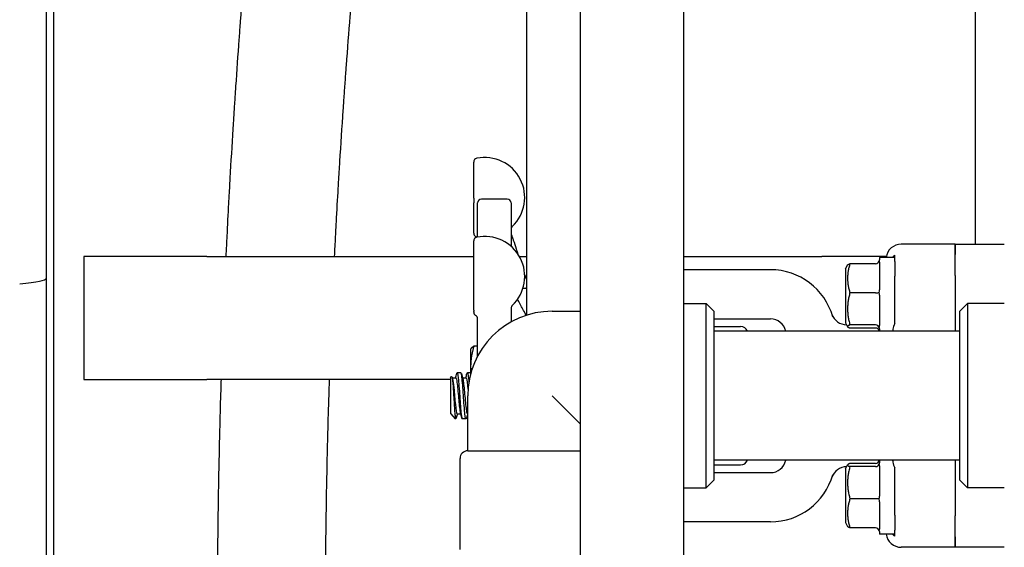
# Model space of a CAD drawing. Header units: inches. Extents: x 24 to 1128, y -58 to 748.
# Tile 341 of 656: x 481 to 489, y 670 to 674. Entities that reach past the tile are written whole.
import ezdxf

# ---------------------------------------------------------------- set-up
doc = ezdxf.new("R2010")
doc.units = ezdxf.units.IN
doc.header["$LTSCALE"] = 32
doc.header["$MEASUREMENT"] = 0
doc.layers.add('Dimension (ANSI)', color=7, linetype='Continuous', lineweight=25)
doc.layers.add('Visible (ANSI)', color=7, linetype='Continuous', lineweight=30)
doc.styles.add('Note Text (ANSI)', font='tahoma.ttf')
doc.dimstyles.new('SB Fraction-16 (ANSI)', dxfattribs={"dimscale": 32, "dimtxt": 0.125, "dimasz": 0.098425, "dimexe": 0.125, "dimexo": 0.0625, "dimgap": 0.031496, "dimtad": 0, "dimtih": 1, "dimtoh": 1, "dimdec": 4, "dimrnd": 1e-08, "dimzin": 0, "dimdsep": 46, "dimlunit": 5, "dimtxsty": 'Note Text (ANSI)', "dimcen": 0.09, "dimdle": 0.393701, "dimclrd": 256, "dimclre": 256, "dimclrt": 256, "dimadec": 0, "dimazin": 3, "dimtfac": 0.96, "dimtofl": 0, "dimtmove": 0, "dimatfit": 3, "dimfxl": 1, "dimfrac": 2, "dimtolj": 1, "dimtzin": 12, "dimlwd": -1, "dimlwe": -1, "dimarcsym": 0})

# ---------------------------------------------------------------- blocks, each defined once
blk = doc.blocks.new('*D19')
at = {"layer": 'Defpoints', "color": 0, "transparency": 16777216}
for p in [(494.2806, 695.4398), (330.5011, 563.4398), (494.2806, 563.4398)]:
    blk.add_point(p, dxfattribs=at)
at = {"layer": 'Dimension (ANSI)', "transparency": 16777216}
for p, q in [((492.2806, 695.4398), (326.5011, 695.4398)), ((330.5011, 692.2902), (330.5011, 632.5309)), ((330.5011, 566.5894), (330.5011, 626.3486)), ((492.2806, 563.4398), (326.5011, 563.4398))]:
    blk.add_line(p, q, dxfattribs=at)
for points in [[(329.9762, 692.2902), (331.026, 692.2902), (330.5011, 695.4398)], [(329.9762, 566.5894), (331.026, 566.5894), (330.5011, 563.4398)]]:
    blk.add_solid(points, dxfattribs=at)
at = {"layer": 'Dimension (ANSI)', "transparency": 16777216, "insert": (326.4205, 631.5231), "char_height": 4, "attachment_point": 1, "style": 'Note Text (ANSI)'}
blk.add_mtext('\\A1;132', dxfattribs=at)

msp = doc.modelspace()

# ---------------------------------------------------------------- linework, layer by layer
at = {"layer": 'Visible (ANSI)'}
for p, q in [((485.19159, 684.36904), (485.19159, 609.00428)), ((486.03159, 684.36904), (486.03159, 609.00428)), ((480.91136, 662.47849), (480.91136, 678.25228)), ((484.75409, 674.99404), (484.75409, 671.77368)), ((488.40159, 674.87529), (488.40159, 672.35154)), ((480.84886, 674.40889), (480.84886, 674.06527)), ((480.84886, 674.06527), (480.84886, 672.59431)), ((484.32534, 672.7267), (484.32534, 673.01954)), ((484.32534, 672.7267), (484.32534, 672.68813)), ((484.32534, 672.44116), (484.32534, 672.68813)), ((484.35659, 672.4096), (484.35659, 672.68779)), ((484.59784, 672.71904), (484.38784, 672.71904)), ((484.62909, 672.68779), (484.62909, 672.33477)), ((480.84886, 672.5943), (480.84886, 665.91028)), ((484.32534, 671.81472), (484.32534, 672.37777)), ((488.23909, 672.35154), (487.80119, 672.35154)), ((488.23909, 672.26676), (488.23909, 672.35154)), ((488.23909, 672.35154), (488.63909, 672.35154)), ((488.23909, 672.35154), (488.23909, 672.26676)), ((482.15563, 672.25228), (481.15563, 672.25228)), ((481.15563, 672.25228), (481.15563, 671.25228)), ((482.15563, 672.25228), (484.32534, 672.25228)), ((484.6969, 672.25228), (484.75409, 672.25228)), ((486.03159, 672.25228), (487.15563, 672.25228)), ((487.67924, 672.25228), (487.15563, 672.25228)), ((487.74909, 672.24404), (487.74909, 672.26207)), ((488.23909, 672.09631), (488.23909, 672.26676)), ((488.23909, 672.09631), (488.23909, 672.26676)), ((487.34909, 672.15029), (487.36519, 672.1825)), ((487.59284, 672.19317), (487.38405, 672.19317)), ((487.62409, 672.24404), (487.62409, 672.22359)), ((487.74909, 672.24404), (487.62409, 672.24404)), ((487.62409, 672.20444), (487.62409, 671.98128)), ((487.74909, 672.21726), (487.74909, 672.24404)), ((487.74909, 672.21228), (487.74909, 672.21726)), ((487.74909, 672.21228), (487.74909, 672.09109)), ((486.73909, 672.14404), (486.03159, 672.14404)), ((487.34909, 672.15029), (487.34909, 671.71279)), ((487.74909, 671.70587), (487.74909, 672.09109)), ((488.23909, 672.09631), (488.23909, 671.64404)), ((488.23909, 672.09631), (488.23909, 671.64404)), ((484.72587, 671.99404), (484.74784, 671.99404)), ((487.59284, 671.9567), (487.38405, 671.9567)), ((487.62409, 671.93613), (487.62409, 671.68923)), ((486.03159, 671.86904), (486.21409, 671.86904)), ((486.21409, 670.36904), (486.21409, 671.86904)), ((486.27659, 671.80654), (486.21409, 671.86904)), ((488.27659, 671.80654), (488.33909, 671.86904)), ((488.33909, 671.86904), (488.33909, 670.36904)), ((488.63909, 671.86904), (488.33909, 671.86904)), ((484.32534, 671.81472), (484.32534, 671.80327)), ((484.32534, 671.79939), (484.32534, 671.80327)), ((484.62909, 671.8319), (484.62909, 671.7194)), ((484.96409, 671.80654), (485.19159, 671.80654)), ((486.27659, 671.80654), (486.27659, 670.43154)), ((488.27659, 670.43154), (488.27659, 671.80654)), ((484.35659, 671.44091), (484.35659, 671.74986)), ((486.27659, 671.74404), (486.73909, 671.74404)), ((487.34909, 671.71279), (487.36519, 671.68059)), ((487.35674, 671.69654), (487.35722, 671.69654)), ((487.59284, 671.69507), (487.38405, 671.69507)), ((486.27659, 671.68154), (486.49404, 671.68154)), ((488.27659, 671.64404), (486.27659, 671.64404)), ((487.59284, 671.66991), (487.38405, 671.66991)), ((487.62409, 671.66323), (487.62409, 671.64404)), ((484.30047, 671.49404), (484.30282, 671.49908)), ((484.30047, 671.49404), (484.30047, 671.35677)), ((484.32752, 671.52421), (484.35659, 671.52421)), ((484.2213, 671.30654), (484.19041, 671.30654)), ((484.30047, 671.30654), (484.27374, 671.30654)), ((484.30047, 671.35677), (484.30047, 671.29865)), ((481.15563, 671.25228), (482.15563, 671.25228)), ((484.13797, 671.25228), (482.15563, 671.25228)), ((484.13797, 671.266), (484.14616, 671.27486)), ((484.13797, 671.266), (484.13797, 670.97212)), ((484.15097, 671.26487), (484.17963, 671.26487)), ((484.2343, 671.26487), (484.26297, 671.26487)), ((484.27659, 670.67154), (484.27659, 671.11904)), ((484.96409, 671.11904), (485.19159, 670.89154)), ((484.13837, 670.97165), (484.17543, 670.93154)), ((484.19041, 670.97321), (484.21907, 670.97321)), ((484.27374, 670.97321), (484.27659, 670.97321)), ((484.17543, 670.93154), (484.17543, 670.94088)), ((484.17963, 670.93154), (484.17543, 670.93154)), ((484.26297, 670.93154), (484.23208, 670.93154)), ((484.27659, 670.67154), (485.19159, 670.67154)), ((484.21409, 669.86904), (484.21409, 670.60904)), ((488.27659, 670.59404), (486.27659, 670.59404)), ((487.59284, 670.56817), (487.38405, 670.56817)), ((487.62409, 670.59404), (487.62409, 670.57485)), ((488.23909, 670.59404), (488.23909, 670.14177)), ((488.23909, 670.59404), (488.23909, 670.14177)), ((486.27659, 670.55654), (486.49404, 670.55654)), ((486.27659, 670.49404), (486.73909, 670.49404)), ((487.34909, 670.52529), (487.36519, 670.5575)), ((487.34909, 670.52529), (487.34909, 670.08779)), ((487.35674, 670.54154), (487.35722, 670.54154)), ((487.59284, 670.54301), (487.38405, 670.54301)), ((487.62409, 670.54886), (487.62409, 670.30195)), ((487.74909, 670.14699), (487.74909, 670.53221)), ((486.27659, 670.43154), (486.21409, 670.36904)), ((488.27659, 670.43154), (488.33909, 670.36904)), ((486.03159, 670.36904), (486.21409, 670.36904)), ((488.63909, 670.36904), (488.33909, 670.36904)), ((487.59284, 670.28138), (487.38405, 670.28138)), ((487.62409, 670.2568), (487.62409, 670.03364)), ((486.73909, 670.09404), (486.03159, 670.09404)), ((487.34909, 670.08779), (487.36519, 670.05559)), ((487.74909, 670.14699), (487.74909, 670.0258)), ((488.23909, 669.97132), (488.23909, 670.14177)), ((488.23909, 669.97132), (488.23909, 670.14177)), ((487.59284, 670.04491), (487.38405, 670.04491)), ((487.62409, 670.01449), (487.62409, 669.99404)), ((487.74909, 670.02082), (487.74909, 670.0258)), ((487.74909, 669.99404), (487.74909, 670.02082)), ((487.74909, 669.99404), (487.62409, 669.99404)), ((487.74909, 669.97601), (487.74909, 669.99404)), ((488.23909, 669.88654), (488.23909, 669.97132)), ((488.23909, 669.97132), (488.23909, 669.88654)), ((488.23909, 669.88654), (487.80119, 669.88654)), ((488.63909, 669.88654), (488.23909, 669.88654))]:
    msp.add_line(p, q, dxfattribs=at)
for centre, radius, start, end in [((484.35659, 673.01954), 0.03125, 101.536959, 180), ((484.41534, 672.73173), 0.325, 313.449842, 101.536959), ((484.38784, 672.68779), 0.03125, 90, 180), ((484.59784, 672.68779), 0.03125, 0, 90), ((484.66034, 672.4731), 0.03125, 133.449842, 180), ((484.35659, 672.44116), 0.03125, 180, 240), ((484.35659, 672.37777), 0.03125, 101.536959, 180), ((484.32534, 672.38703), 0.03125, 42.056698, 60), ((484.41534, 672.08996), 0.325, 313.449842, 101.536959), ((486.73909, 671.61904), 0.525, 15.803055, 90), ((484.74784, 671.96279), 0.03125, 78.463041, 90), ((484.66034, 671.83133), 0.03125, 133.449842, 180), ((484.96409, 671.11904), 0.6875, 90, 180), ((484.35659, 671.79939), 0.03125, 180, 240), ((484.32534, 671.74526), 0.03125, 0, 60), ((487.35674, 671.82154), 0.125, 198.15197, 270), ((486.73909, 671.61904), 0.125, 11.536959, 90), ((486.49404, 671.61904), 0.0625, 23.578178, 90), ((484.27659, 670.60904), 0.0625, 90, 180), ((486.49404, 670.61904), 0.0625, 270, 336.421821), ((486.73909, 670.61904), 0.125, 270, 348.463041), ((487.35674, 670.41654), 0.125, 90, 161.84803), ((486.73909, 670.61904), 0.525, 270, 344.196945)]:
    msp.add_arc(centre, radius, start, end, dxfattribs=at)
for centre, major_axis, ratio, start_param, end_param in [((487.80176, 672.22606), (-0.06457, 0.10779), 0.9948398, 5.7457619, 7.172791), ((487.59284, 672.22587), (0, -0.0327), 0.9555533, 0, 1.2241495), ((478.84886, 672.07348), (-2, 0), 0.0478289, 2.6741063, 3.1415927), ((487.59284, 671.95985), (0.03125, 0), 0.1006388, 4.712389, 5.9365385), ((487.59284, 671.66551), (0.03125, 0), 0.9458753, 0.3466468, 1.5707963), ((487.59284, 671.63721), (0, 0.0327), 0.9555533, 5.0590358, 6.2831853), ((487.71917, 671.93154), (0, 0.375), 0.0524078, 3.8387558, 3.8611847), ((487.59284, 670.60087), (0, -0.0327), 0.9555533, 0, 1.2241495), ((487.71917, 670.30654), (0, 0.375), 0.0524078, 5.5635932, 5.5860222), ((487.59284, 670.57257), (0.03125, 0), 0.9458753, 4.712389, 5.9365385), ((487.59284, 670.27824), (0.03125, 0), 0.1006388, 0.3466468, 1.5707963), ((487.59284, 670.01221), (0, 0.0327), 0.9555533, 5.0590358, 6.2831853), ((487.80176, 670.01202), (-0.06457, -0.10779), 0.9948398, 5.3935797, 6.8206087)]:
    msp.add_ellipse(centre, major_axis=major_axis, ratio=ratio, start_param=start_param, end_param=end_param, dxfattribs=at)
for points, knots in [([(483.19441, 672.25228), (483.19707, 672.30603), (483.19979, 672.35967), (483.20258, 672.4132), (483.20388, 672.43819), (483.2052, 672.46317), (483.20653, 672.48813), (483.2073, 672.50253), (483.20807, 672.51693), (483.20885, 672.53132), (483.21389, 672.62461), (483.21913, 672.71761), (483.22455, 672.81024), (483.22547, 672.82581), (483.22638, 672.84137), (483.22731, 672.85692), (483.23061, 672.91255), (483.23397, 672.96803), (483.2374, 673.02336), (483.24611, 673.16376), (483.25525, 673.30345), (483.26477, 673.44201), (483.26598, 673.45961), (483.26719, 673.47719), (483.26842, 673.49475), (483.27136, 673.53702), (483.27433, 673.57919), (483.27734, 673.62124), (483.28044, 673.66454), (483.28357, 673.70777), (483.28675, 673.7509), (483.2881, 673.76934), (483.28947, 673.78777), (483.29084, 673.80619), (483.30081, 673.94017), (483.31113, 674.07313), (483.32173, 674.20455), (483.32549, 674.25122), (483.3293, 674.29789), (483.33315, 674.34449), (483.33339, 674.34731), (483.33362, 674.35012), (483.33385, 674.35294), (483.33549, 674.3727), (483.33713, 674.39243), (483.33878, 674.41213), (483.34536, 674.49066), (483.35202, 674.56861), (483.35874, 674.64565), (483.36049, 674.66578), (483.36225, 674.68585), (483.36401, 674.70585), (483.36595, 674.72781), (483.36788, 674.74969), (483.36982, 674.77148), (483.37721, 674.85448), (483.38479, 674.93796), (483.39246, 675.02083), (483.39837, 675.08477), (483.40434, 675.14835), (483.41031, 675.21112), (483.41225, 675.23159), (483.4142, 675.25198), (483.41615, 675.27227), (483.41768, 675.28822), (483.41921, 675.3041), (483.42073, 675.31991), (483.42598, 675.37425), (483.4313, 675.42876), (483.43666, 675.4831), (483.43867, 675.5035), (483.44069, 675.52388), (483.44271, 675.54421), (483.45289, 675.6467), (483.46316, 675.74809), (483.47327, 675.84632), (483.47872, 675.89933), (483.48423, 675.95245), (483.48976, 676.0053), (483.49181, 676.02496), (483.49387, 676.04458), (483.49592, 676.06414), (483.50269, 676.12847), (483.50945, 676.19222), (483.51613, 676.25479), (483.51816, 676.27375), (483.52018, 676.29261), (483.52219, 676.31134), (483.52347, 676.32327), (483.52475, 676.33515), (483.52602, 676.34698), (483.53333, 676.41499), (483.5407, 676.48299), (483.54801, 676.55013), (483.55454, 676.61005), (483.56102, 676.66929), (483.56739, 676.72731), (483.56926, 676.74437), (483.57112, 676.76133), (483.57297, 676.77816), (483.57439, 676.79108), (483.57581, 676.80393), (483.57721, 676.8167), (483.5821, 676.86118), (483.58698, 676.9055), (483.59182, 676.94942), (483.59357, 676.96533), (483.59532, 676.98118), (483.59706, 676.99697), (483.60662, 677.08383), (483.61596, 677.16875), (483.62487, 677.25036), (483.62906, 677.28876), (483.6332, 677.32679), (483.63726, 677.36434), (483.63867, 677.37737), (483.64007, 677.39035), (483.64146, 677.40327), (483.64707, 677.45527), (483.65251, 677.50627), (483.65776, 677.55602), (483.65896, 677.56738), (483.66015, 677.57868), (483.66132, 677.58992), (483.6632, 677.60784), (483.66506, 677.62559), (483.66688, 677.64316), (483.67633, 677.73435), (483.68511, 677.82181), (483.69299, 677.90444), (483.69374, 677.91236), (483.69449, 677.92024), (483.69523, 677.92807), (483.69718, 677.94884), (483.69908, 677.96929), (483.70091, 677.9894), (483.70311, 678.01354), (483.70523, 678.03725), (483.70725, 678.06051), (483.70778, 678.06662), (483.7083, 678.07269), (483.70882, 678.07874), (483.71503, 678.15115), (483.72031, 678.21909), (483.72453, 678.28205), (483.72568, 678.29933), (483.72676, 678.31623), (483.72776, 678.33276), (483.72793, 678.33557), (483.72809, 678.33837), (483.72826, 678.34116), (483.73047, 678.37874), (483.73225, 678.41432), (483.73356, 678.44779), (483.73362, 678.44924), (483.73368, 678.45069), (483.73373, 678.45213), (483.73459, 678.4745), (483.73523, 678.49591), (483.73566, 678.51634), (483.73655, 678.55909), (483.73649, 678.59765), (483.73542, 678.63181), (483.7354, 678.63241), (483.73538, 678.63301), (483.73536, 678.63361), (483.73474, 678.6527), (483.7338, 678.67039), (483.73254, 678.68663), (483.73219, 678.69116), (483.73181, 678.69558), (483.73141, 678.69989), (483.73129, 678.70113), (483.73117, 678.70235), (483.73105, 678.70357), (483.7274, 678.74071), (483.7218, 678.76928), (483.7142, 678.78903), (483.71391, 678.78979), (483.71361, 678.79054), (483.71332, 678.79128), (483.71277, 678.79262), (483.71221, 678.79392), (483.71165, 678.79518), (483.70364, 678.81296), (483.69362, 678.8219), (483.68175, 678.8219)], [0.7721203, 0.7721203, 0.7721203, 0.7721203, 0.77524493, 0.77524493, 0.77524493, 0.77670389, 0.77670389, 0.77670389, 0.77754598, 0.77754598, 0.77754598, 0.78300519, 0.78300519, 0.78300519, 0.78392295, 0.78392295, 0.78392295, 0.7872062, 0.7872062, 0.7872062, 0.79553825, 0.79553825, 0.79553825, 0.79659646, 0.79659646, 0.79659646, 0.79914425, 0.79914425, 0.79914425, 0.80176831, 0.80176831, 0.80176831, 0.80289071, 0.80289071, 0.80289071, 0.81105861, 0.81105861, 0.81105861, 0.81395939, 0.81395939, 0.81395939, 0.8141348, 0.8141348, 0.8141348, 0.81536568, 0.81536568, 0.81536568, 0.82027361, 0.82027361, 0.82027361, 0.82155601, 0.82155601, 0.82155601, 0.82296387, 0.82296387, 0.82296387, 0.82832708, 0.82832708, 0.82832708, 0.83246542, 0.83246542, 0.83246542, 0.83381561, 0.83381561, 0.83381561, 0.83487689, 0.83487689, 0.83487689, 0.83852348, 0.83852348, 0.83852348, 0.83989269, 0.83989269, 0.83989269, 0.84679304, 0.84679304, 0.84679304, 0.85051738, 0.85051738, 0.85051738, 0.85190242, 0.85190242, 0.85190242, 0.856456, 0.856456, 0.856456, 0.85783579, 0.85783579, 0.85783579, 0.85871454, 0.85871454, 0.85871454, 0.8637675, 0.8637675, 0.8637675, 0.86827678, 0.86827678, 0.86827678, 0.86960239, 0.86960239, 0.86960239, 0.87061928, 0.87061928, 0.87061928, 0.87415995, 0.87415995, 0.87415995, 0.87544234, 0.87544234, 0.87544234, 0.88249686, 0.88249686, 0.88249686, 0.88581647, 0.88581647, 0.88581647, 0.88696888, 0.88696888, 0.88696888, 0.89160872, 0.89160872, 0.89160872, 0.89266885, 0.89266885, 0.89266885, 0.89436065, 0.89436065, 0.89436065, 0.90314114, 0.90314114, 0.90314114, 0.90398272, 0.90398272, 0.90398272, 0.90621463, 0.90621463, 0.90621463, 0.90889274, 0.90889274, 0.90889274, 0.90959572, 0.90959572, 0.90959572, 0.91801935, 0.91801935, 0.91801935, 0.920331, 0.920331, 0.920331, 0.92072419, 0.92072419, 0.92072419, 0.92602383, 0.92602383, 0.92602383, 0.92625366, 0.92625366, 0.92625366, 0.92981445, 0.92981445, 0.92981445, 0.93726456, 0.93726456, 0.93726456, 0.93739596, 0.93739596, 0.93739596, 0.94157845, 0.94157845, 0.94157845, 0.94274587, 0.94274587, 0.94274587, 0.94308039, 0.94308039, 0.94308039, 0.95329422, 0.95329422, 0.95329422, 0.95368867, 0.95368867, 0.95368867, 0.95440811, 0.95440811, 0.95440811, 0.96458913, 0.96458913, 0.96458913, 0.96458913]), ([(482.31302, 672.25228), (482.31382, 672.26915), (482.31461, 672.28601), (482.31542, 672.30286), (482.31656, 672.32687), (482.31772, 672.35087), (482.31889, 672.37484), (482.31957, 672.38868), (482.32025, 672.4025), (482.32093, 672.41632), (482.32536, 672.50591), (482.32996, 672.59516), (482.33471, 672.68399), (482.33551, 672.69892), (482.33632, 672.71384), (482.33712, 672.72875), (482.34002, 672.78208), (482.34296, 672.83526), (482.34597, 672.88827), (482.35358, 673.02279), (482.36156, 673.15638), (482.36985, 673.28876), (482.3709, 673.30558), (482.37196, 673.32237), (482.37302, 673.33914), (482.37558, 673.37953), (482.37817, 673.41979), (482.38078, 673.45994), (482.38348, 673.50128), (482.3862, 673.5425), (482.38895, 673.58361), (482.39013, 673.60119), (482.39131, 673.61874), (482.3925, 673.63628), (482.40114, 673.76388), (482.41005, 673.89028), (482.4192, 674.01531), (482.42245, 674.05972), (482.42573, 674.10409), (482.42904, 674.14824), (482.42924, 674.15091), (482.42944, 674.15358), (482.42964, 674.15625), (482.43105, 674.17497), (482.43246, 674.19366), (482.43388, 674.21231), (482.43952, 674.28667), (482.44523, 674.3604), (482.45097, 674.43328), (482.45247, 674.45233), (482.45398, 674.47131), (482.45549, 674.49024), (482.45714, 674.51101), (482.4588, 674.53171), (482.46045, 674.55233), (482.46677, 674.63088), (482.47322, 674.70953), (482.47973, 674.78749), (482.48475, 674.84764), (482.4898, 674.90738), (482.49485, 674.96637), (482.4965, 674.98561), (482.49815, 675.00478), (482.49979, 675.02386), (482.50109, 675.03885), (482.50238, 675.05379), (482.50367, 675.06867), (482.50811, 675.11979), (482.5126, 675.17088), (482.5171, 675.2217), (482.51879, 675.24078), (482.52048, 675.25982), (482.52217, 675.27881), (482.53071, 675.37453), (482.53929, 675.46896), (482.54773, 675.56071), (482.55229, 675.61023), (482.55687, 675.65961), (482.56145, 675.70863), (482.56316, 675.72686), (482.56486, 675.74504), (482.56656, 675.76316), (482.57215, 675.82273), (482.57772, 675.88163), (482.58323, 675.9395), (482.5849, 675.95704), (482.58656, 675.97448), (482.58822, 675.99182), (482.58927, 676.00286), (482.59032, 676.01386), (482.59137, 676.02482), (482.5974, 676.08782), (482.60342, 676.15035), (482.60937, 676.21194), (482.61469, 676.2669), (482.61995, 676.3211), (482.62511, 676.37425), (482.62663, 676.38988), (482.62814, 676.40541), (482.62964, 676.42085), (482.63079, 676.43269), (482.63193, 676.44447), (482.63307, 676.4562), (482.63704, 676.49701), (482.64098, 676.53746), (482.64486, 676.57741), (482.64626, 676.59188), (482.64766, 676.60628), (482.64905, 676.62061), (482.65671, 676.69945), (482.66415, 676.77637), (482.67125, 676.85042), (482.67459, 676.88526), (482.67787, 676.91964), (482.68108, 676.9535), (482.68219, 676.96526), (482.6833, 676.97695), (482.6844, 676.98858), (482.68881, 677.03539), (482.69309, 677.08116), (482.69719, 677.12573), (482.69813, 677.13591), (482.69906, 677.14603), (482.69998, 677.15609), (482.70145, 677.17214), (482.70289, 677.18803), (482.70431, 677.20375), (482.71169, 677.28533), (482.7185, 677.36344), (482.72456, 677.43681), (482.72514, 677.44384), (482.72571, 677.45083), (482.72628, 677.45777), (482.72778, 677.47619), (482.72924, 677.49429), (482.73064, 677.51207), (482.73232, 677.53341), (482.73393, 677.55439), (482.73548, 677.57498), (482.73588, 677.58039), (482.73629, 677.58577), (482.73668, 677.59112), (482.74142, 677.65524), (482.74544, 677.71535), (482.74861, 677.7705), (482.74948, 677.78564), (482.75029, 677.80047), (482.75103, 677.81499), (482.75116, 677.81746), (482.75129, 677.81992), (482.75141, 677.82237), (482.75308, 677.85542), (482.75442, 677.88678), (482.7554, 677.91622), (482.75544, 677.9175), (482.75548, 677.91877), (482.75552, 677.92004), (482.75616, 677.93971), (482.75664, 677.95852), (482.75696, 677.97645), (482.75763, 678.01396), (482.75758, 678.04802), (482.75679, 678.07817), (482.75677, 678.0787), (482.75676, 678.07923), (482.75674, 678.07976), (482.75628, 678.09662), (482.75559, 678.11224), (482.75465, 678.1266), (482.75439, 678.13061), (482.75412, 678.13452), (482.75382, 678.13835), (482.75373, 678.13944), (482.75365, 678.14053), (482.75356, 678.14161), (482.75086, 678.17459), (482.74671, 678.20047), (482.74109, 678.21879), (482.74088, 678.2195), (482.74066, 678.2202), (482.74044, 678.22088), (482.74003, 678.22213), (482.73962, 678.22335), (482.7392, 678.22453), (482.73328, 678.24118), (482.72585, 678.25042), (482.71699, 678.25203), (482.71605, 678.2522), (482.7151, 678.25228), (482.71414, 678.25228)], [0.77422166, 0.77422166, 0.77422166, 0.77422166, 0.77524493, 0.77524493, 0.77524493, 0.77670389, 0.77670389, 0.77670389, 0.77754598, 0.77754598, 0.77754598, 0.78300519, 0.78300519, 0.78300519, 0.78392295, 0.78392295, 0.78392295, 0.7872062, 0.7872062, 0.7872062, 0.79553825, 0.79553825, 0.79553825, 0.79659646, 0.79659646, 0.79659646, 0.79914425, 0.79914425, 0.79914425, 0.80176831, 0.80176831, 0.80176831, 0.80289071, 0.80289071, 0.80289071, 0.81105861, 0.81105861, 0.81105861, 0.81395939, 0.81395939, 0.81395939, 0.8141348, 0.8141348, 0.8141348, 0.81536568, 0.81536568, 0.81536568, 0.82027361, 0.82027361, 0.82027361, 0.82155601, 0.82155601, 0.82155601, 0.82296387, 0.82296387, 0.82296387, 0.82832708, 0.82832708, 0.82832708, 0.83246542, 0.83246542, 0.83246542, 0.83381561, 0.83381561, 0.83381561, 0.83487689, 0.83487689, 0.83487689, 0.83852348, 0.83852348, 0.83852348, 0.83989269, 0.83989269, 0.83989269, 0.84679304, 0.84679304, 0.84679304, 0.85051738, 0.85051738, 0.85051738, 0.85190242, 0.85190242, 0.85190242, 0.856456, 0.856456, 0.856456, 0.85783579, 0.85783579, 0.85783579, 0.85871454, 0.85871454, 0.85871454, 0.8637675, 0.8637675, 0.8637675, 0.86827678, 0.86827678, 0.86827678, 0.86960239, 0.86960239, 0.86960239, 0.87061928, 0.87061928, 0.87061928, 0.87415995, 0.87415995, 0.87415995, 0.87544234, 0.87544234, 0.87544234, 0.88249686, 0.88249686, 0.88249686, 0.88581647, 0.88581647, 0.88581647, 0.88696888, 0.88696888, 0.88696888, 0.89160872, 0.89160872, 0.89160872, 0.89266885, 0.89266885, 0.89266885, 0.89436065, 0.89436065, 0.89436065, 0.90314114, 0.90314114, 0.90314114, 0.90398272, 0.90398272, 0.90398272, 0.90621463, 0.90621463, 0.90621463, 0.90889274, 0.90889274, 0.90889274, 0.90959572, 0.90959572, 0.90959572, 0.91801935, 0.91801935, 0.91801935, 0.920331, 0.920331, 0.920331, 0.92072419, 0.92072419, 0.92072419, 0.92602383, 0.92602383, 0.92602383, 0.92625366, 0.92625366, 0.92625366, 0.92981445, 0.92981445, 0.92981445, 0.93726456, 0.93726456, 0.93726456, 0.93739596, 0.93739596, 0.93739596, 0.94157845, 0.94157845, 0.94157845, 0.94274587, 0.94274587, 0.94274587, 0.94308039, 0.94308039, 0.94308039, 0.95329422, 0.95329422, 0.95329422, 0.95368867, 0.95368867, 0.95368867, 0.95440811, 0.95440811, 0.95440811, 0.96458913, 0.96458913, 0.96458913, 0.96566358, 0.96566358, 0.96566358, 0.96566358]), ([(484.62909, 672.44433), (484.62909, 672.44426), (484.62909, 672.44418), (484.62909, 672.44403), (484.62909, 672.44395), (484.62909, 672.44388), (484.62909, 672.44387), (484.62909, 672.44387), (484.62909, 672.44387), (484.62909, 672.44386), (484.62909, 672.44385), (484.62909, 672.44382), (484.62909, 672.4438), (484.62909, 672.44356), (484.62909, 672.44339), (484.62909, 672.44298), (484.62909, 672.44274), (484.62909, 672.44153), (484.6291, 672.44058), (484.62911, 672.43914), (484.62912, 672.43876), (484.62913, 672.43818), (484.62913, 672.43801), (484.62914, 672.43768), (484.62914, 672.43751), (484.62915, 672.43724), (484.62915, 672.43714), (484.62916, 672.43699), (484.62916, 672.43694), (484.62916, 672.43684), (484.62916, 672.43678), (484.62917, 672.43669), (484.62917, 672.43664), (484.62917, 672.43656), (484.62918, 672.43652), (484.62918, 672.43644), (484.62918, 672.43639), (484.62919, 672.4362), (484.6292, 672.43612), (484.62921, 672.43596), (484.62922, 672.43591), (484.62923, 672.43576), (484.62922, 672.43582), (484.62923, 672.43577), (484.62924, 672.43572), (484.6293, 672.43547), (484.62933, 672.43536), (484.62942, 672.43506), (484.62947, 672.4349), (484.62962, 672.43447), (484.62973, 672.43419), (484.63257, 672.4269), (484.63548, 672.41993), (484.64011, 672.40684), (484.64195, 672.40148), (484.64501, 672.39232), (484.64625, 672.38859), (484.64747, 672.38486)], [0, 0, 0, 0, 0.00058093, 0.00058093, 0.00115142, 0.00115142, 0.00117596, 0.00117596, 0.00120037, 0.00120037, 0.00124918, 0.00124918, 0.00151737, 0.00151737, 0.00416544, 0.00416544, 0.00769442, 0.00769442, 0.02259139, 0.02259139, 0.02772215, 0.02772215, 0.02965498, 0.02965498, 0.03123275, 0.03123275, 0.0320254, 0.0320254, 0.03241887, 0.03241887, 0.03281333, 0.03281333, 0.03320663, 0.03320663, 0.03359831, 0.03359831, 0.03424369, 0.03424369, 0.03667399, 0.03667399, 0.04071288, 0.04071288, 0.05480856, 0.05480856, 0.06496199, 0.06496199, 0.06994318, 0.06994318, 0.07338673, 0.07338673, 0.07699652, 0.07699652, 0.15340194, 0.15340194, 0.20039496, 0.20039496, 0.23159067, 0.23159067, 0.23159067, 0.23159067]), ([(484.64747, 672.38486), (484.65515, 672.36153), (484.66282, 672.3382), (484.67518, 672.30058), (484.67988, 672.28629), (484.68457, 672.272)], [0.6477885, 0.6477885, 0.6477885, 0.6477885, 0.84276542, 0.84276542, 0.96217025, 0.96217025, 0.96217025, 0.96217025]), ([(487.72991, 672.24402), (487.73484, 672.24984), (487.74026, 672.25506), (487.74694, 672.26043), (487.748, 672.26125), (487.74909, 672.26207)], [0.754430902, 0.754430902, 0.754430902, 0.754430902, 0.837826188, 0.837826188, 0.853014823, 0.853014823, 0.853014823, 0.853014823]), ([(484.75253, 671.77318), (484.74742, 671.78259), (484.7423, 671.79199), (484.72953, 671.81544), (484.72187, 671.8295), (484.70655, 671.8576), (484.69889, 671.87165), (484.68799, 671.89163), (484.68476, 671.89755), (484.68152, 671.90348)], [0.70439684, 0.70439684, 0.70439684, 0.70439684, 0.83485474, 0.83485474, 1.02983165, 1.02983165, 1.22480856, 1.22480856, 1.30708098, 1.30708098, 1.30708098, 1.30708098]), ([(484.6291, 671.81172), (484.6291, 671.81172), (484.6291, 671.81169), (484.6291, 671.81152), (484.6291, 671.81126), (484.6291, 671.81051), (484.62909, 671.80995), (484.62909, 671.80907), (484.62909, 671.80875), (484.62909, 671.8082), (484.62909, 671.80796), (484.62909, 671.80764), (484.62909, 671.80756), (484.62909, 671.80741), (484.62909, 671.80734), (484.62909, 671.80729), (484.62909, 671.80728), (484.62909, 671.80728), (484.62909, 671.80728), (484.62909, 671.80728)], [0.275712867, 0.275712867, 0.275712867, 0.275712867, 0.276568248, 0.276568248, 0.280002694, 0.280002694, 0.286765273, 0.286765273, 0.290513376, 0.290513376, 0.29332448, 0.29332448, 0.294378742, 0.294378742, 0.29522401, 0.29522401, 0.295329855, 0.295329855, 0.295365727, 0.295365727, 0.295365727, 0.295365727]), ([(487.74909, 671.70587), (487.74725, 671.70211), (487.74553, 671.69836), (487.73713, 671.67859), (487.73294, 671.66309), (487.73213, 671.64951)], [1.53001661, 1.53001661, 1.53001661, 1.53001661, 1.56598407, 1.56598407, 1.72098253, 1.72098253, 1.72098253, 1.72098253]), ([(484.18687, 671.29989), (484.18707, 671.30064), (484.18727, 671.30132), (484.18747, 671.30195), (484.19148, 671.31443), (484.19549, 671.30008), (484.1995, 671.26417), (484.20351, 671.22833), (484.20751, 671.17179), (484.21151, 671.1152), (484.21553, 671.05851), (484.21954, 671.00299), (484.22355, 670.96899), (484.22639, 670.94489), (484.22923, 670.93197), (484.23208, 670.93176)], [6.0162011, 6.0162011, 6.0162011, 6.0162011, 6.061332, 6.061332, 6.061332, 6.968806, 6.968806, 6.968806, 7.8744508, 7.8744508, 7.8744508, 8.7817425, 8.7817425, 8.7817425, 9.424778, 9.424778, 9.424778, 9.424778]), ([(484.26651, 670.93841), (484.26534, 670.93395), (484.26416, 670.93157), (484.26299, 670.93154), (484.25894, 670.93142), (484.2549, 670.9592), (484.25085, 671.00452), (484.24682, 671.04964), (484.24279, 671.11114), (484.23875, 671.16629), (484.23474, 671.22122), (484.23072, 671.26866), (484.22671, 671.29117), (484.22491, 671.30127), (484.2231, 671.30626), (484.2213, 671.30622)], [-15.9749474, -15.9749474, -15.9749474, -15.9749474, -15.710016, -15.710016, -15.710016, -14.7941843, -14.7941843, -14.7941843, -13.8824397, -13.8824397, -13.8824397, -12.9741281, -12.9741281, -12.9741281, -12.5663706, -12.5663706, -12.5663706, -12.5663706]), ([(484.2702, 671.29985), (484.27069, 671.3017), (484.27118, 671.30318), (484.27167, 671.30425), (484.27568, 671.31308), (484.27969, 671.29482), (484.2837, 671.25617), (484.28446, 671.24884), (484.28522, 671.2408), (484.28598, 671.23221)], [12.2993864, 12.2993864, 12.2993864, 12.2993864, 12.4100129, 12.4100129, 12.4100129, 13.3168593, 13.3168593, 13.3168593, 13.4888702, 13.4888702, 13.4888702, 13.4888702]), ([(482.24237, 669.25228), (482.24237, 669.32113), (482.24248, 669.39015), (482.24271, 669.4592), (482.24271, 669.45999), (482.24271, 669.46078), (482.24272, 669.46158), (482.24308, 669.57126), (482.24372, 669.68098), (482.24465, 669.79007), (482.24467, 669.79264), (482.24469, 669.7952), (482.24471, 669.79776), (482.24493, 669.82271), (482.24516, 669.84762), (482.2454, 669.87249), (482.24728, 670.06494), (482.25004, 670.25764), (482.25365, 670.44936), (482.25376, 670.45502), (482.25386, 670.46068), (482.25397, 670.46634), (482.25412, 670.47399), (482.25426, 670.48163), (482.25441, 670.48927), (482.25628, 670.58523), (482.25837, 670.68116), (482.26066, 670.77693), (482.26083, 670.7841), (482.26101, 670.79127), (482.26118, 670.79843), (482.26364, 670.8995), (482.26633, 671.00037), (482.26925, 671.10087), (482.27072, 671.15138), (482.27224, 671.20186), (482.27383, 671.25228)], [0.715243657, 0.715243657, 0.715243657, 0.715243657, 0.719242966, 0.719242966, 0.719242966, 0.719288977, 0.719288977, 0.719288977, 0.72564229, 0.72564229, 0.72564229, 0.725791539, 0.725791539, 0.725791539, 0.727244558, 0.727244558, 0.727244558, 0.738489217, 0.738489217, 0.738489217, 0.738821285, 0.738821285, 0.738821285, 0.739269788, 0.739269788, 0.739269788, 0.74490229, 0.74490229, 0.74490229, 0.745323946, 0.745323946, 0.745323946, 0.751270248, 0.751270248, 0.751270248, 0.754258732, 0.754258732, 0.754258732, 0.754258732]), ([(483.12004, 669.25228), (483.12004, 669.25259), (483.12004, 669.2529), (483.12004, 669.25321), (483.12004, 669.32436), (483.12017, 669.3956), (483.12042, 669.46684), (483.12042, 669.46766), (483.12043, 669.46848), (483.12043, 669.4693), (483.12084, 669.58247), (483.12156, 669.69564), (483.1226, 669.80841), (483.12262, 669.81106), (483.12265, 669.8137), (483.12267, 669.81635), (483.12291, 669.84214), (483.12317, 669.8679), (483.12344, 669.89364), (483.12556, 670.09282), (483.12866, 670.29195), (483.13272, 670.49044), (483.13284, 670.4963), (483.13296, 670.50217), (483.13308, 670.50803), (483.13325, 670.51594), (483.13342, 670.52386), (483.13358, 670.53177), (483.13569, 670.63115), (483.13803, 670.73043), (483.14062, 670.82956), (483.14081, 670.83699), (483.14101, 670.84441), (483.1412, 670.85183), (483.14397, 670.95646), (483.147, 671.06093), (483.1503, 671.16517), (483.15122, 671.19422), (483.15216, 671.22326), (483.15312, 671.25228)], [0.715226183, 0.715226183, 0.715226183, 0.715226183, 0.715243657, 0.715243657, 0.715243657, 0.719242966, 0.719242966, 0.719242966, 0.719288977, 0.719288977, 0.719288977, 0.72564229, 0.72564229, 0.72564229, 0.725791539, 0.725791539, 0.725791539, 0.727244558, 0.727244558, 0.727244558, 0.738489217, 0.738489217, 0.738489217, 0.738821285, 0.738821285, 0.738821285, 0.739269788, 0.739269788, 0.739269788, 0.74490229, 0.74490229, 0.74490229, 0.745323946, 0.745323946, 0.745323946, 0.751270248, 0.751270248, 0.751270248, 0.752927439, 0.752927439, 0.752927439, 0.752927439]), ([(484.14616, 671.27486), (484.14652, 671.27526), (484.14689, 671.27536), (484.14861, 671.27447), (484.14995, 671.26967), (484.15264, 671.25238), (484.15397, 671.23986), (484.15666, 671.20848), (484.15799, 671.18977), (484.16069, 671.14842), (484.16202, 671.12611), (484.16471, 671.08071), (484.16605, 671.05806), (484.16874, 671.01544), (484.17007, 670.99597), (484.17277, 670.96289), (484.1741, 670.94975), (484.17543, 670.94088)], [-1.2427303, -1.2427303, -1.2427303, -1.2427303, -1.200467, -1.200467, -1.0416694, -1.0416694, -0.8786368, -0.8786368, -0.7113708, -0.7113708, -0.5398726, -0.5398726, -0.3641439, -0.3641439, -0.1841858, -0.1841858, 0, 0, 0, 0]), ([(484.15323, 671.25651), (484.15668, 671.24368), (484.16014, 671.21677), (484.1636, 671.18255), (484.16787, 671.14025), (484.17215, 671.08794), (484.17642, 671.04707), (484.18069, 671.00622), (484.18496, 670.97793), (484.18923, 670.97378), (484.18963, 670.9734), (484.19002, 670.97322), (484.19041, 670.97324)], [6.621339, 6.621339, 6.621339, 6.621339, 7.4033745, 7.4033745, 7.4033745, 8.3701398, 8.3701398, 8.3701398, 9.3362117, 9.3362117, 9.3362117, 9.424778, 9.424778, 9.424778, 9.424778]), ([(484.17963, 671.26469), (484.18284, 671.26446), (484.18604, 671.2516), (484.18924, 671.22827), (484.19351, 671.19715), (484.19778, 671.14826), (484.20205, 671.10163), (484.20633, 671.055), (484.2106, 671.01192), (484.21487, 670.99003), (484.21552, 670.9867), (484.21617, 670.98387), (484.21682, 670.98155)], [6.2831853, 6.2831853, 6.2831853, 6.2831853, 7.0074496, 7.0074496, 7.0074496, 7.9736666, 7.9736666, 7.9736666, 8.9397805, 8.9397805, 8.9397805, 9.0866243, 9.0866243, 9.0866243, 9.0866243]), ([(484.23656, 671.25639), (484.23786, 671.25172), (484.23917, 671.24509), (484.24047, 671.23661), (484.24474, 671.20884), (484.24901, 671.16189), (484.25328, 671.11497), (484.25755, 671.06806), (484.26182, 671.02247), (484.26608, 670.99685), (484.26864, 670.98153), (484.27119, 670.9736), (484.27374, 670.97351)], [12.9045243, 12.9045243, 12.9045243, 12.9045243, 13.1994868, 13.1994868, 13.1994868, 14.1650562, 14.1650562, 14.1650562, 15.1305271, 15.1305271, 15.1305271, 15.7079633, 15.7079633, 15.7079633, 15.7079633]), ([(484.26297, 671.2647), (484.26401, 671.26478), (484.26506, 671.2635), (484.26611, 671.2608), (484.27032, 671.24994), (484.27453, 671.21628), (484.27874, 671.17335)], [12.5663706, 12.5663706, 12.5663706, 12.5663706, 12.8032209, 12.8032209, 12.8032209, 13.7555878, 13.7555878, 13.7555878, 13.7555878]), ([(484.18317, 670.93846), (484.18163, 670.93263), (484.18008, 670.93038), (484.17854, 670.93218), (484.1775, 670.93339), (484.17647, 670.93631), (484.17543, 670.94088)], [-9.69176213, -9.69176213, -9.69176213, -9.69176213, -9.34211053, -9.34211053, -9.34211053, -9.10788499, -9.10788499, -9.10788499, -9.10788499]), ([(487.73213, 670.58857), (487.73294, 670.575), (487.73713, 670.55952), (487.74552, 670.53975), (487.74724, 670.53598), (487.74909, 670.53221)], [0.52788927, 0.52788927, 0.52788927, 0.52788927, 0.6827691, 0.6827691, 0.71884724, 0.71884724, 0.71884724, 0.71884724])]:
    msp.add_open_spline(points, degree=3, knots=knots, dxfattribs=at)
for points, weights in [([(487.38405, 672.19317), (487.34797, 672.07493), (487.38405, 671.9567)], [1.04422863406, 1.20577136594, 1.04422863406]), ([(487.36519, 672.1825), (487.36768, 672.18746), (487.38405, 672.19317)], [1.12285543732, 1.11183872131, 1.04422863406]), ([(487.38405, 671.9567), (487.34797, 671.82589), (487.38405, 671.69507)], [1.04422863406, 1.20577136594, 1.04422863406]), ([(487.38405, 671.69507), (487.34797, 671.68249), (487.38405, 671.66991)], [1.04422863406, 1.20577136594, 1.04422863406]), ([(484.32752, 671.52421), (484.30047, 671.43448), (484.30047, 671.35677)], [1, 1.0379548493, 1]), ([(484.30282, 671.49908), (484.30829, 671.51083), (484.32752, 671.52421)], [1.01585135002, 1.02667968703, 1]), ([(484.30047, 671.35677), (484.30047, 671.33237), (484.30296, 671.30762)], [1, 1.01161540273, 1.01612143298]), ([(487.38405, 670.56817), (487.34797, 670.55559), (487.38405, 670.54301)], [1.04422863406, 1.20577136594, 1.04422863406]), ([(487.38405, 670.54301), (487.34797, 670.4122), (487.38405, 670.28138)], [1.04422863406, 1.20577136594, 1.04422863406]), ([(487.38405, 670.28138), (487.34797, 670.16315), (487.38405, 670.04491)], [1.04422863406, 1.20577136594, 1.04422863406]), ([(487.38405, 670.04491), (487.36768, 670.05062), (487.36519, 670.05559)], [1.04422863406, 1.11183872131, 1.12285543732])]:
    msp.add_rational_spline(points, weights, degree=2, dxfattribs=at)
for points in [[(487.62223, 672.21476), (487.62361, 672.21798), (487.62409, 672.22102), (487.62409, 672.22359)], [(487.62409, 672.20444), (487.62409, 672.20796), (487.62361, 672.21154), (487.62223, 672.21476)], [(484.74009, 672.10286), (484.74476, 672.08861), (484.74942, 672.07436), (484.75409, 672.06011)], [(487.62223, 671.95878), (487.62361, 671.96637), (487.62409, 671.97414), (487.62409, 671.98128)], [(487.62409, 671.93613), (487.62409, 671.94336), (487.62361, 671.95118), (487.62223, 671.95878)], [(487.62223, 671.67556), (487.62361, 671.67993), (487.62409, 671.68466), (487.62409, 671.68923)], [(487.62409, 671.66323), (487.62409, 671.66694), (487.62361, 671.67119), (487.62223, 671.67556)], [(487.62223, 671.64832), (487.62286, 671.64685), (487.6233, 671.64542), (487.6236, 671.64405)], [(484.17741, 671.26487), (484.18059, 671.27654), (484.18374, 671.28822), (484.18687, 671.2999)], [(484.22484, 671.2999), (484.22871, 671.28546), (484.23261, 671.27103), (484.23656, 671.25662)], [(484.26074, 671.26487), (484.26392, 671.27654), (484.26707, 671.28822), (484.2702, 671.2999)], [(484.14939, 671.27069), (484.15066, 671.266), (484.15194, 671.26131), (484.15323, 671.25662)], [(484.13837, 670.97165), (484.13824, 670.97179), (484.1381, 670.97195), (484.13797, 670.97212)], [(484.19264, 670.97321), (484.18946, 670.96154), (484.18631, 670.94987), (484.18317, 670.93818)], [(484.22854, 670.93818), (484.22466, 670.95262), (484.22077, 670.96705), (484.21682, 670.98147)], [(484.27597, 670.97321), (484.27279, 670.96154), (484.26964, 670.94987), (484.26651, 670.93818)], [(487.6236, 670.59404), (487.6233, 670.59267), (487.62286, 670.59123), (487.62223, 670.58976)], [(487.62223, 670.56253), (487.62361, 670.56689), (487.62409, 670.57114), (487.62409, 670.57485)], [(487.62409, 670.54886), (487.62409, 670.55342), (487.62361, 670.55815), (487.62223, 670.56253)], [(487.62223, 670.2793), (487.62361, 670.2869), (487.62409, 670.29472), (487.62409, 670.30195)], [(487.62409, 670.2568), (487.62409, 670.26394), (487.62361, 670.27171), (487.62223, 670.2793)], [(487.62223, 670.02332), (487.62361, 670.02655), (487.62409, 670.03012), (487.62409, 670.03364)], [(487.62409, 670.01449), (487.62409, 670.01706), (487.62361, 670.0201), (487.62223, 670.02332)], [(487.74909, 669.97601), (487.74218, 669.98121), (487.73568, 669.98724), (487.7299, 669.99405)]]:
    msp.add_open_spline(points, degree=3, dxfattribs=at)

# ---------------------------------------------------------------- dimensions: what is measured, and where the dimension line sits
at = {"layer": 'Dimension (ANSI)'}
dim = msp.add_linear_dim(base=(330.50111, 563.43978), p1=(494.28063, 695.43978), p2=(494.28063, 563.43978), angle=90, dimstyle='SB Fraction-16 (ANSI)', override={"dimgap": 0.031496, "dimdec": 4, "dimtol": 0, "dimlim": 0, "dimtp": 0, "dimtm": 0, "dimtdec": 2, "dimatfit": 1}, dxfattribs=at)
dim.commit()
dim.dimension.update_dxf_attribs({"geometry": '*D19', "text_midpoint": (330.50111, 629.43978), "dimtype": 160})

doc.saveas('drawing.dxf')
